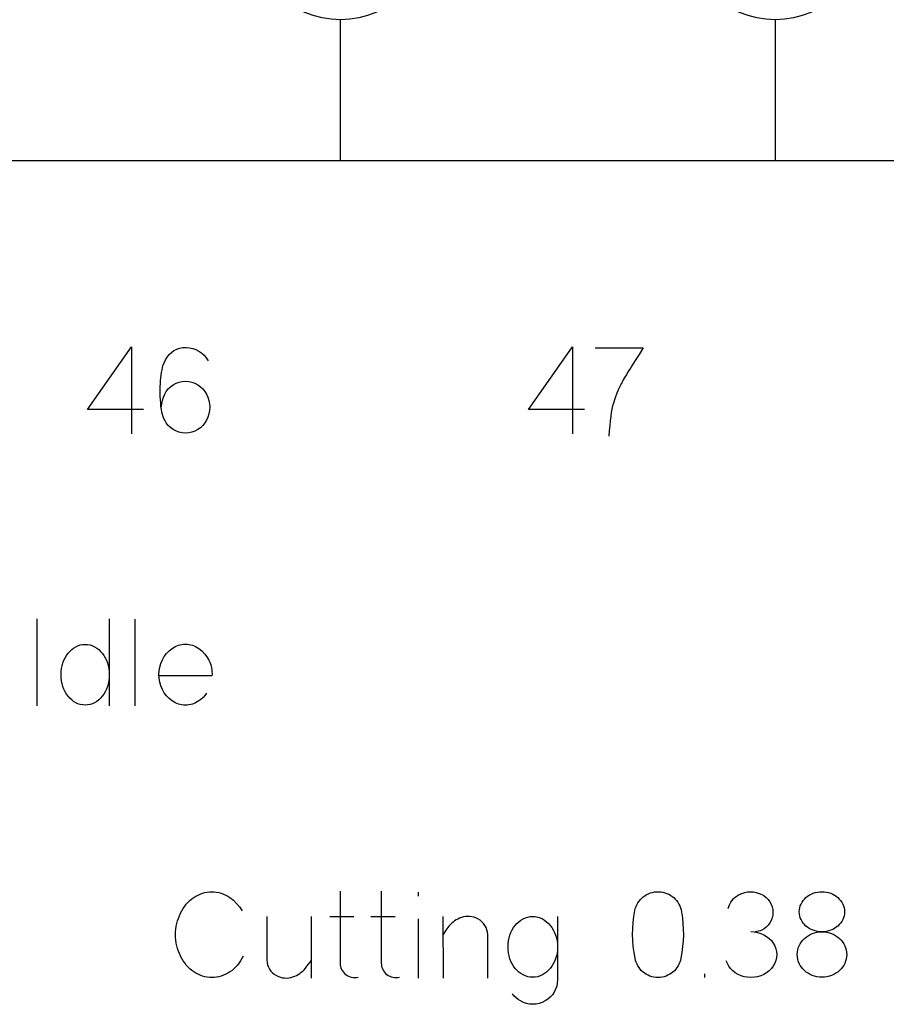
# Model space of a CAD drawing. Header units: inches. Extents: x 1880 to 2363, y -453 to -54.
# Tile 591 of 656: x 1910.343 to 1910.642, y -68.232 to -67.893. Entities that reach past the tile are written whole.
import ezdxf

# ---------------------------------------------------------------- set-up
doc = ezdxf.new("R2010")
doc.units = ezdxf.units.IN
doc.header["$LTSCALE"] = 0.5
doc.header["$MEASUREMENT"] = 0
doc.layers.add('APP-M-S', color=30, linetype='Continuous')

msp = doc.modelspace()

# ---------------------------------------------------------------- linework, layer by layer
at = {"color": 7, "linetype": 'Continuous'}
for p, q in [((1910.36602, -68.02701), (1910.38119, -68.00533)), ((1910.38119, -68.00533), (1910.38119, -68.03533)), ((1910.39409, -68.00805), (1910.39489, -68.00729)), ((1910.39489, -68.00729), (1910.3958, -68.00666)), ((1910.3958, -68.00666), (1910.39678, -68.00616)), ((1910.39678, -68.00616), (1910.39782, -68.00581)), ((1910.39782, -68.00581), (1910.39889, -68.00562)), ((1910.39889, -68.00562), (1910.4, -68.00558)), ((1910.4, -68.00558), (1910.40119, -68.00566)), ((1910.40119, -68.00566), (1910.40231, -68.00589)), ((1910.40231, -68.00589), (1910.4034, -68.00628)), ((1910.4034, -68.00628), (1910.40443, -68.00683)), ((1910.40443, -68.00683), (1910.40539, -68.0075)), ((1910.40539, -68.0075), (1910.40623, -68.00828)), ((1910.51813, -68.02701), (1910.5333, -68.00533)), ((1910.5333, -68.00533), (1910.5333, -68.03533)), ((1910.54109, -68.00575), (1910.55775, -68.00575)), ((1910.557, -68.00689), (1910.55629, -68.00799)), ((1910.55775, -68.00575), (1910.557, -68.00689)), ((1910.39201, -68.01196), (1910.39238, -68.01086)), ((1910.39238, -68.01086), (1910.39283, -68.00989)), ((1910.39283, -68.00989), (1910.39341, -68.00891)), ((1910.39341, -68.00891), (1910.39409, -68.00805)), ((1910.40623, -68.00828), (1910.40695, -68.00918)), ((1910.40695, -68.00918), (1910.40755, -68.01018)), ((1910.55437, -68.01098), (1910.55381, -68.01187)), ((1910.55497, -68.01003), (1910.55437, -68.01098)), ((1910.55562, -68.00903), (1910.55497, -68.01003)), ((1910.55629, -68.00799), (1910.55562, -68.00903)), ((1910.39138, -68.0152), (1910.39153, -68.01422)), ((1910.39153, -68.01422), (1910.39169, -68.01335)), ((1910.39169, -68.01335), (1910.39184, -68.0126)), ((1910.39184, -68.0126), (1910.39201, -68.01196)), ((1910.55232, -68.01427), (1910.5519, -68.01497)), ((1910.55278, -68.01352), (1910.55232, -68.01427)), ((1910.55328, -68.01272), (1910.55278, -68.01352)), ((1910.55381, -68.01187), (1910.55328, -68.01272)), ((1910.39111, -68.01801), (1910.39118, -68.01703)), ((1910.39118, -68.01703), (1910.39127, -68.01609)), ((1910.39127, -68.01609), (1910.39138, -68.0152)), ((1910.39654, -68.01794), (1910.39758, -68.01756)), ((1910.39758, -68.01756), (1910.39866, -68.01732)), ((1910.39866, -68.01732), (1910.3998, -68.01723)), ((1910.3998, -68.01723), (1910.40092, -68.01732)), ((1910.40092, -68.01732), (1910.40199, -68.01756)), ((1910.40199, -68.01756), (1910.40302, -68.01794)), ((1910.5503, -68.01776), (1910.55008, -68.01818)), ((1910.55055, -68.0173), (1910.5503, -68.01776)), ((1910.55083, -68.01678), (1910.55055, -68.0173)), ((1910.55116, -68.01623), (1910.55083, -68.01678)), ((1910.55151, -68.01562), (1910.55116, -68.01623)), ((1910.5519, -68.01497), (1910.55151, -68.01562)), ((1910.39105, -68.02013), (1910.39107, -68.01904)), ((1910.39106, -68.02126), (1910.39105, -68.02013)), ((1910.39107, -68.01904), (1910.39111, -68.01801)), ((1910.39259, -68.0217), (1910.39316, -68.02074)), ((1910.39316, -68.02074), (1910.39385, -68.01988)), ((1910.39385, -68.01988), (1910.39464, -68.01912)), ((1910.39464, -68.01912), (1910.39555, -68.01847)), ((1910.39555, -68.01847), (1910.39654, -68.01794)), ((1910.40302, -68.01794), (1910.404, -68.01847)), ((1910.404, -68.01847), (1910.40491, -68.01912)), ((1910.40491, -68.01912), (1910.40572, -68.01988)), ((1910.40572, -68.01988), (1910.40642, -68.02074)), ((1910.40642, -68.02074), (1910.40701, -68.0217)), ((1910.54933, -68.01969), (1910.54864, -68.0213)), ((1910.55008, -68.01818), (1910.54933, -68.01969)), ((1910.39108, -68.02243), (1910.39106, -68.02126)), ((1910.39114, -68.02365), (1910.39108, -68.02243)), ((1910.39122, -68.02483), (1910.39114, -68.02365)), ((1910.39159, -68.02492), (1910.3918, -68.02383)), ((1910.3918, -68.02383), (1910.39213, -68.02276)), ((1910.39213, -68.02276), (1910.39259, -68.0217)), ((1910.40701, -68.0217), (1910.4075, -68.02277)), ((1910.4075, -68.02277), (1910.40785, -68.02388)), ((1910.40785, -68.02388), (1910.40806, -68.02502)), ((1910.548, -68.02299), (1910.54743, -68.02477)), ((1910.54864, -68.0213), (1910.548, -68.02299)), ((1910.38533, -68.02701), (1910.36602, -68.02701)), ((1910.39132, -68.02592), (1910.39122, -68.02483)), ((1910.39146, -68.02693), (1910.39132, -68.02592)), ((1910.39162, -68.02786), (1910.39146, -68.02693)), ((1910.39151, -68.02601), (1910.39159, -68.02492)), ((1910.39182, -68.02869), (1910.39162, -68.02786)), ((1910.40806, -68.02734), (1910.40785, -68.02848)), ((1910.40806, -68.02502), (1910.40813, -68.02618)), ((1910.40813, -68.02618), (1910.40806, -68.02734)), ((1910.53744, -68.02701), (1910.51813, -68.02701)), ((1910.5469, -68.02681), (1910.54668, -68.02803)), ((1910.54716, -68.02572), (1910.5469, -68.02681)), ((1910.54743, -68.02477), (1910.54716, -68.02572)), ((1910.39205, -68.02945), (1910.39182, -68.02869)), ((1910.3923, -68.03011), (1910.39205, -68.02945)), ((1910.39259, -68.03069), (1910.3923, -68.03011)), ((1910.39316, -68.03163), (1910.39259, -68.03069)), ((1910.40701, -68.03065), (1910.40642, -68.03163)), ((1910.4075, -68.02958), (1910.40701, -68.03065)), ((1910.40785, -68.02848), (1910.4075, -68.02958)), ((1910.5463, -68.03085), (1910.54614, -68.03247)), ((1910.54648, -68.02937), (1910.5463, -68.03085)), ((1910.54668, -68.02803), (1910.54648, -68.02937)), ((1910.39384, -68.03247), (1910.39316, -68.03163)), ((1910.39462, -68.03321), (1910.39384, -68.03247)), ((1910.39551, -68.03385), (1910.39462, -68.03321)), ((1910.39649, -68.03436), (1910.39551, -68.03385)), ((1910.39753, -68.03475), (1910.39649, -68.03436)), ((1910.39863, -68.035), (1910.39753, -68.03475)), ((1910.40302, -68.03443), (1910.40199, -68.0348)), ((1910.404, -68.03391), (1910.40302, -68.03443)), ((1910.40491, -68.03326), (1910.404, -68.03391)), ((1910.40572, -68.0325), (1910.40491, -68.03326)), ((1910.40642, -68.03163), (1910.40572, -68.0325)), ((1910.54599, -68.03425), (1910.54586, -68.03616)), ((1910.54614, -68.03247), (1910.54599, -68.03425)), ((1910.3998, -68.03513), (1910.39863, -68.035)), ((1910.40092, -68.03504), (1910.3998, -68.03513)), ((1910.40199, -68.0348), (1910.40092, -68.03504)), ((1910.34845, -68.09919), (1910.34845, -68.12919)), ((1910.37349, -68.09919), (1910.37349, -68.12919)), ((1910.38226, -68.09923), (1910.38226, -68.12919)), ((1910.3605, -68.10978), (1910.36118, -68.10925)), ((1910.36118, -68.10925), (1910.36191, -68.1088)), ((1910.36191, -68.1088), (1910.36268, -68.10844)), ((1910.36268, -68.10844), (1910.36348, -68.10818)), ((1910.36348, -68.10818), (1910.3643, -68.10803)), ((1910.3643, -68.10803), (1910.36516, -68.10797)), ((1910.36516, -68.10797), (1910.36602, -68.10803)), ((1910.36602, -68.10803), (1910.36684, -68.10818)), ((1910.36684, -68.10818), (1910.36765, -68.10844)), ((1910.36765, -68.10844), (1910.36842, -68.1088)), ((1910.36842, -68.1088), (1910.36915, -68.10925)), ((1910.36915, -68.10925), (1910.36983, -68.10978)), ((1910.39416, -68.11018), (1910.3952, -68.10934)), ((1910.3952, -68.10934), (1910.39572, -68.10901)), ((1910.39572, -68.10901), (1910.39626, -68.10872)), ((1910.39626, -68.10872), (1910.39681, -68.10848)), ((1910.39681, -68.10848), (1910.39737, -68.10828)), ((1910.39737, -68.10828), (1910.39795, -68.10813)), ((1910.39795, -68.10813), (1910.39854, -68.10802)), ((1910.39854, -68.10802), (1910.39914, -68.10795)), ((1910.39914, -68.10795), (1910.39975, -68.10793)), ((1910.39975, -68.10793), (1910.40037, -68.10795)), ((1910.40037, -68.10795), (1910.40098, -68.10802)), ((1910.40098, -68.10802), (1910.40157, -68.10813)), ((1910.40157, -68.10813), (1910.40215, -68.10828)), ((1910.40215, -68.10828), (1910.40272, -68.10848)), ((1910.40272, -68.10848), (1910.40328, -68.10872)), ((1910.40328, -68.10872), (1910.40382, -68.10901)), ((1910.40382, -68.10901), (1910.40436, -68.10934)), ((1910.40436, -68.10934), (1910.40543, -68.1102)), ((1910.35785, -68.11343), (1910.35827, -68.11258)), ((1910.35827, -68.11258), (1910.35875, -68.11178)), ((1910.35875, -68.11178), (1910.35928, -68.11104)), ((1910.35928, -68.11104), (1910.35987, -68.11038)), ((1910.35987, -68.11038), (1910.3605, -68.10978)), ((1910.36983, -68.10978), (1910.37046, -68.11038)), ((1910.37046, -68.11038), (1910.37105, -68.11104)), ((1910.37105, -68.11104), (1910.37158, -68.11178)), ((1910.37158, -68.11178), (1910.37205, -68.11258)), ((1910.37205, -68.11258), (1910.37247, -68.11343)), ((1910.3918, -68.11332), (1910.39246, -68.11217)), ((1910.39246, -68.11217), (1910.39325, -68.11112)), ((1910.39325, -68.11112), (1910.39416, -68.11018)), ((1910.40543, -68.1102), (1910.40637, -68.11118)), ((1910.40637, -68.11118), (1910.40718, -68.11226)), ((1910.40718, -68.11226), (1910.40786, -68.11346)), ((1910.357, -68.11632), (1910.3572, -68.11533)), ((1910.3572, -68.11533), (1910.35749, -68.11436)), ((1910.35749, -68.11436), (1910.35785, -68.11343)), ((1910.37247, -68.11343), (1910.37283, -68.11436)), ((1910.37283, -68.11436), (1910.37312, -68.11533)), ((1910.37312, -68.11533), (1910.37333, -68.11632)), ((1910.39068, -68.11708), (1910.3909, -68.11579)), ((1910.3909, -68.11579), (1910.39128, -68.11454)), ((1910.39128, -68.11454), (1910.3918, -68.11332)), ((1910.40786, -68.11346), (1910.40814, -68.11409)), ((1910.40814, -68.11409), (1910.40839, -68.11473)), ((1910.40839, -68.11473), (1910.40858, -68.11539)), ((1910.40858, -68.11539), (1910.40873, -68.11605)), ((1910.40873, -68.11605), (1910.40884, -68.11672)), ((1910.35683, -68.11841), (1910.35687, -68.11735)), ((1910.35687, -68.11949), (1910.35683, -68.11841)), ((1910.35687, -68.11735), (1910.357, -68.11632)), ((1910.357, -68.12054), (1910.35687, -68.11949)), ((1910.37333, -68.11632), (1910.37345, -68.11735)), ((1910.37345, -68.11949), (1910.37333, -68.12054)), ((1910.37345, -68.11735), (1910.37349, -68.11841)), ((1910.37349, -68.11841), (1910.37345, -68.11949)), ((1910.3906, -68.11841), (1910.39068, -68.11708)), ((1910.39068, -68.11974), (1910.3906, -68.11841)), ((1910.40891, -68.11879), (1910.39068, -68.11879)), ((1910.40884, -68.11672), (1910.40891, -68.1174)), ((1910.40891, -68.1174), (1910.40893, -68.11809)), ((1910.40893, -68.11809), (1910.40891, -68.11879)), ((1910.3572, -68.12154), (1910.357, -68.12054)), ((1910.35749, -68.12252), (1910.3572, -68.12154)), ((1910.35785, -68.12344), (1910.35749, -68.12252)), ((1910.37283, -68.12252), (1910.37247, -68.12344)), ((1910.37312, -68.12154), (1910.37283, -68.12252)), ((1910.37333, -68.12054), (1910.37312, -68.12154)), ((1910.3909, -68.12103), (1910.39068, -68.11974)), ((1910.39128, -68.12229), (1910.3909, -68.12103)), ((1910.3918, -68.12351), (1910.39128, -68.12229)), ((1910.35827, -68.1243), (1910.35785, -68.12344)), ((1910.35875, -68.12509), (1910.35827, -68.1243)), ((1910.35928, -68.12583), (1910.35875, -68.12509)), ((1910.35987, -68.1265), (1910.35928, -68.12583)), ((1910.37105, -68.12583), (1910.37046, -68.1265)), ((1910.37158, -68.12509), (1910.37105, -68.12583)), ((1910.37205, -68.1243), (1910.37158, -68.12509)), ((1910.37247, -68.12344), (1910.37205, -68.1243)), ((1910.39246, -68.12466), (1910.3918, -68.12351)), ((1910.39325, -68.1257), (1910.39246, -68.12466)), ((1910.39416, -68.12665), (1910.39325, -68.1257)), ((1910.40583, -68.12629), (1910.40512, -68.12692)), ((1910.40646, -68.1256), (1910.40583, -68.12629)), ((1910.407, -68.12484), (1910.40646, -68.1256)), ((1910.3605, -68.1271), (1910.35987, -68.1265)), ((1910.36118, -68.12762), (1910.3605, -68.1271)), ((1910.36191, -68.12807), (1910.36118, -68.12762)), ((1910.36268, -68.12843), (1910.36191, -68.12807)), ((1910.36348, -68.12869), (1910.36268, -68.12843)), ((1910.3643, -68.12885), (1910.36348, -68.12869)), ((1910.36516, -68.1289), (1910.3643, -68.12885)), ((1910.36602, -68.12885), (1910.36516, -68.1289)), ((1910.36684, -68.12869), (1910.36602, -68.12885)), ((1910.36765, -68.12843), (1910.36684, -68.12869)), ((1910.36842, -68.12807), (1910.36765, -68.12843)), ((1910.36915, -68.12762), (1910.36842, -68.12807)), ((1910.36983, -68.1271), (1910.36915, -68.12762)), ((1910.37046, -68.1265), (1910.36983, -68.1271)), ((1910.3952, -68.12749), (1910.39416, -68.12665)), ((1910.39572, -68.12782), (1910.3952, -68.12749)), ((1910.39626, -68.12811), (1910.39572, -68.12782)), ((1910.39681, -68.12835), (1910.39626, -68.12811)), ((1910.39737, -68.12855), (1910.39681, -68.12835)), ((1910.39795, -68.1287), (1910.39737, -68.12855)), ((1910.39854, -68.12881), (1910.39795, -68.1287)), ((1910.39914, -68.12888), (1910.39854, -68.12881)), ((1910.39975, -68.1289), (1910.39914, -68.12888)), ((1910.40037, -68.12888), (1910.39975, -68.1289)), ((1910.40098, -68.12881), (1910.40037, -68.12888)), ((1910.40157, -68.1287), (1910.40098, -68.12881)), ((1910.40215, -68.12855), (1910.40157, -68.1287)), ((1910.40272, -68.12835), (1910.40215, -68.12855)), ((1910.40328, -68.12811), (1910.40272, -68.12835)), ((1910.40382, -68.12782), (1910.40328, -68.12811)), ((1910.40436, -68.12749), (1910.40382, -68.12782)), ((1910.40512, -68.12692), (1910.40436, -68.12749)), ((1910.40411, -68.19439), (1910.40488, -68.19405)), ((1910.40488, -68.19405), (1910.40566, -68.19377)), ((1910.40566, -68.19377), (1910.40644, -68.19356)), ((1910.40644, -68.19356), (1910.40724, -68.19341)), ((1910.40724, -68.19341), (1910.40806, -68.19332)), ((1910.40806, -68.19332), (1910.40888, -68.19329)), ((1910.40888, -68.19329), (1910.4097, -68.19332)), ((1910.4097, -68.19332), (1910.41051, -68.19341)), ((1910.41051, -68.19341), (1910.41131, -68.19356)), ((1910.41131, -68.19356), (1910.4121, -68.19377)), ((1910.4121, -68.19377), (1910.41288, -68.19405)), ((1910.41288, -68.19405), (1910.41364, -68.19439)), ((1910.45313, -68.19308), (1910.45313, -68.21786)), ((1910.46733, -68.19308), (1910.46733, -68.21786)), ((1910.48007, -68.19346), (1910.48008, -68.19474)), ((1910.5583, -68.19462), (1910.5589, -68.19426)), ((1910.5589, -68.19426), (1910.55954, -68.19395)), ((1910.55954, -68.19395), (1910.5602, -68.19368)), ((1910.5602, -68.19368), (1910.56089, -68.19347)), ((1910.56089, -68.19347), (1910.5616, -68.19334)), ((1910.5616, -68.19334), (1910.56232, -68.19326)), ((1910.56232, -68.19326), (1910.56306, -68.19325)), ((1910.56306, -68.19325), (1910.5638, -68.1933)), ((1910.5638, -68.1933), (1910.56451, -68.19341)), ((1910.56451, -68.19341), (1910.56521, -68.19359)), ((1910.56521, -68.19359), (1910.56588, -68.19383)), ((1910.56588, -68.19383), (1910.56653, -68.19412)), ((1910.56653, -68.19412), (1910.56713, -68.19446)), ((1910.59013, -68.19463), (1910.59083, -68.19424)), ((1910.59083, -68.19424), (1910.59177, -68.19382)), ((1910.59177, -68.19382), (1910.59273, -68.19353)), ((1910.59273, -68.19353), (1910.59372, -68.19335)), ((1910.59372, -68.19335), (1910.59472, -68.19329)), ((1910.59472, -68.19329), (1910.59573, -68.19335)), ((1910.59573, -68.19335), (1910.59671, -68.19353)), ((1910.59671, -68.19353), (1910.59768, -68.19382)), ((1910.59768, -68.19382), (1910.59862, -68.19424)), ((1910.59862, -68.19424), (1910.59945, -68.19472)), ((1910.61501, -68.19443), (1910.61565, -68.19408)), ((1910.61565, -68.19408), (1910.61634, -68.19379)), ((1910.61634, -68.19379), (1910.61707, -68.19355)), ((1910.61707, -68.19355), (1910.61782, -68.19338)), ((1910.61782, -68.19338), (1910.6186, -68.19328)), ((1910.6186, -68.19328), (1910.61939, -68.19325)), ((1910.61939, -68.19325), (1910.62018, -68.19328)), ((1910.62018, -68.19328), (1910.62096, -68.19338)), ((1910.62096, -68.19338), (1910.62169, -68.19355)), ((1910.62169, -68.19355), (1910.62241, -68.19379)), ((1910.62241, -68.19379), (1910.6231, -68.19408)), ((1910.6231, -68.19408), (1910.62373, -68.19443)), ((1910.3995, -68.19829), (1910.40005, -68.19759)), ((1910.40005, -68.19759), (1910.40064, -68.19693)), ((1910.40064, -68.19693), (1910.40126, -68.19632)), ((1910.40126, -68.19632), (1910.40192, -68.19576)), ((1910.40192, -68.19576), (1910.40262, -68.19524)), ((1910.40262, -68.19524), (1910.40336, -68.19478)), ((1910.40336, -68.19478), (1910.40411, -68.19439)), ((1910.41364, -68.19439), (1910.41439, -68.19478)), ((1910.41439, -68.19478), (1910.41513, -68.19524)), ((1910.41513, -68.19524), (1910.41634, -68.1962)), ((1910.41634, -68.1962), (1910.41743, -68.19729)), ((1910.41743, -68.19729), (1910.41842, -68.19852)), ((1910.55523, -68.19837), (1910.55552, -68.19772)), ((1910.55552, -68.19772), (1910.55587, -68.19711)), ((1910.55587, -68.19711), (1910.55628, -68.19653)), ((1910.55628, -68.19653), (1910.55672, -68.19599)), ((1910.55672, -68.19599), (1910.55721, -68.19549)), ((1910.55721, -68.19549), (1910.55774, -68.19503)), ((1910.55774, -68.19503), (1910.5583, -68.19462)), ((1910.56713, -68.19446), (1910.56771, -68.19486)), ((1910.56771, -68.19486), (1910.56824, -68.1953)), ((1910.56824, -68.1953), (1910.56874, -68.19579)), ((1910.56874, -68.19579), (1910.56919, -68.19632)), ((1910.56919, -68.19632), (1910.56961, -68.19689)), ((1910.56961, -68.19689), (1910.56998, -68.1975)), ((1910.56998, -68.1975), (1910.5703, -68.19814)), ((1910.58726, -68.19832), (1910.58755, -68.19759)), ((1910.58755, -68.19759), (1910.58792, -68.19689)), ((1910.58792, -68.19689), (1910.58838, -68.19623)), ((1910.58838, -68.19623), (1910.58891, -68.19563)), ((1910.58891, -68.19563), (1910.58949, -68.19509)), ((1910.58949, -68.19509), (1910.59013, -68.19463)), ((1910.59945, -68.19472), (1910.60018, -68.1953)), ((1910.60018, -68.1953), (1910.60083, -68.19597)), ((1910.60083, -68.19597), (1910.6014, -68.19675)), ((1910.6014, -68.19675), (1910.60185, -68.19759)), ((1910.60185, -68.19759), (1910.60218, -68.19847)), ((1910.61191, -68.19814), (1910.61218, -68.1975)), ((1910.61218, -68.1975), (1910.61252, -68.19689)), ((1910.61252, -68.19689), (1910.61291, -68.19631)), ((1910.61291, -68.19631), (1910.61336, -68.19578)), ((1910.61336, -68.19578), (1910.61386, -68.19528)), ((1910.61386, -68.19528), (1910.61441, -68.19483)), ((1910.61441, -68.19483), (1910.61501, -68.19443)), ((1910.62373, -68.19443), (1910.62433, -68.19483)), ((1910.62433, -68.19483), (1910.62488, -68.19528)), ((1910.62488, -68.19528), (1910.62538, -68.19578)), ((1910.62538, -68.19578), (1910.62583, -68.19631)), ((1910.62583, -68.19631), (1910.62622, -68.19689)), ((1910.62622, -68.19689), (1910.62656, -68.1975)), ((1910.62656, -68.1975), (1910.62683, -68.19814)), ((1910.39766, -68.20154), (1910.39806, -68.20067)), ((1910.39806, -68.20067), (1910.39851, -68.19983)), ((1910.39851, -68.19983), (1910.39899, -68.19904)), ((1910.39899, -68.19904), (1910.3995, -68.19829)), ((1910.41842, -68.19852), (1910.41928, -68.19988)), ((1910.55447, -68.20182), (1910.55481, -68.19976)), ((1910.55481, -68.19976), (1910.55499, -68.19905)), ((1910.55499, -68.19905), (1910.55523, -68.19837)), ((1910.5703, -68.19814), (1910.57057, -68.19881)), ((1910.57057, -68.19881), (1910.57078, -68.1995)), ((1910.57078, -68.1995), (1910.57093, -68.20021)), ((1910.57093, -68.20021), (1910.57123, -68.20221)), ((1910.58705, -68.19909), (1910.58726, -68.19832)), ((1910.60218, -68.19847), (1910.60239, -68.1994)), ((1910.60239, -68.1994), (1910.60247, -68.20037)), ((1910.60247, -68.20037), (1910.60239, -68.20135)), ((1910.61156, -68.20017), (1910.6116, -68.19948)), ((1910.6116, -68.20088), (1910.61156, -68.20017)), ((1910.6116, -68.19948), (1910.61171, -68.1988)), ((1910.61171, -68.20157), (1910.6116, -68.20088)), ((1910.61171, -68.1988), (1910.61191, -68.19814)), ((1910.62683, -68.19814), (1910.62702, -68.1988)), ((1910.62702, -68.1988), (1910.62714, -68.19948)), ((1910.62714, -68.20088), (1910.62702, -68.20157)), ((1910.62714, -68.19948), (1910.62718, -68.20017)), ((1910.62718, -68.20017), (1910.62714, -68.20088)), ((1910.3966, -68.20519), (1910.39678, -68.20426)), ((1910.39678, -68.20426), (1910.39702, -68.20334)), ((1910.39702, -68.20334), (1910.39732, -68.20244)), ((1910.39732, -68.20244), (1910.39766, -68.20154)), ((1910.42783, -68.20178), (1910.42783, -68.21678)), ((1910.44325, -68.22304), (1910.44325, -68.20178)), ((1910.44957, -68.20183), (1910.4579, -68.20183)), ((1910.46377, -68.20183), (1910.4721, -68.20183)), ((1910.48007, -68.20262), (1910.48008, -68.22304)), ((1910.48862, -68.20178), (1910.48863, -68.22304)), ((1910.4916, -68.20416), (1910.49113, -68.20463)), ((1910.4921, -68.20373), (1910.4916, -68.20416)), ((1910.49262, -68.20334), (1910.4921, -68.20373)), ((1910.49318, -68.20298), (1910.49262, -68.20334)), ((1910.49376, -68.20267), (1910.49318, -68.20298)), ((1910.49437, -68.2024), (1910.49376, -68.20267)), ((1910.495, -68.20216), (1910.49437, -68.2024)), ((1910.49571, -68.20196), (1910.495, -68.20216)), ((1910.49643, -68.20184), (1910.49571, -68.20196)), ((1910.49715, -68.20179), (1910.49643, -68.20184)), ((1910.49788, -68.20181), (1910.49715, -68.20179)), ((1910.49861, -68.2019), (1910.49788, -68.20181)), ((1910.49932, -68.20206), (1910.49861, -68.2019)), ((1910.50001, -68.2023), (1910.49932, -68.20206)), ((1910.50068, -68.20262), (1910.50001, -68.2023)), ((1910.50141, -68.20307), (1910.50068, -68.20262)), ((1910.50205, -68.20359), (1910.50141, -68.20307)), ((1910.50262, -68.2042), (1910.50205, -68.20359)), ((1910.5031, -68.20488), (1910.50262, -68.2042)), ((1910.51355, -68.20488), (1910.51415, -68.2042)), ((1910.51415, -68.2042), (1910.51481, -68.20359)), ((1910.51481, -68.20359), (1910.51551, -68.20307)), ((1910.51551, -68.20307), (1910.51626, -68.20262)), ((1910.51626, -68.20262), (1910.51705, -68.20225)), ((1910.51705, -68.20225), (1910.51788, -68.20199)), ((1910.51788, -68.20199), (1910.51873, -68.20184)), ((1910.51873, -68.20184), (1910.5196, -68.20178)), ((1910.5196, -68.20178), (1910.52048, -68.20184)), ((1910.52048, -68.20184), (1910.52133, -68.20199)), ((1910.52133, -68.20199), (1910.52214, -68.20225)), ((1910.52214, -68.20225), (1910.52294, -68.20262)), ((1910.52294, -68.20262), (1910.52369, -68.20307)), ((1910.52369, -68.20307), (1910.52439, -68.20359)), ((1910.52439, -68.20359), (1910.52504, -68.2042)), ((1910.52504, -68.2042), (1910.52565, -68.20488)), ((1910.52814, -68.20178), (1910.52814, -68.22367)), ((1910.55409, -68.20593), (1910.55423, -68.20388)), ((1910.55423, -68.20388), (1910.55447, -68.20182)), ((1910.57123, -68.20221), (1910.57143, -68.20421)), ((1910.57143, -68.20421), (1910.57154, -68.20621)), ((1910.6014, -68.204), (1910.60083, -68.20477)), ((1910.60185, -68.20316), (1910.6014, -68.204)), ((1910.60218, -68.20228), (1910.60185, -68.20316)), ((1910.60239, -68.20135), (1910.60218, -68.20228)), ((1910.61191, -68.20225), (1910.61171, -68.20157)), ((1910.61218, -68.20289), (1910.61191, -68.20225)), ((1910.61252, -68.2035), (1910.61218, -68.20289)), ((1910.61291, -68.20406), (1910.61252, -68.2035)), ((1910.61336, -68.2046), (1910.61291, -68.20406)), ((1910.62583, -68.20406), (1910.62538, -68.2046)), ((1910.62622, -68.2035), (1910.62583, -68.20406)), ((1910.62656, -68.20289), (1910.62622, -68.2035)), ((1910.62683, -68.20225), (1910.62656, -68.20289)), ((1910.62702, -68.20157), (1910.62683, -68.20225)), ((1910.39636, -68.20808), (1910.39638, -68.20711)), ((1910.39638, -68.20711), (1910.39647, -68.20614)), ((1910.39647, -68.20614), (1910.3966, -68.20519)), ((1910.48964, -68.20653), (1910.48863, -68.20804)), ((1910.49069, -68.20514), (1910.48964, -68.20653)), ((1910.49113, -68.20463), (1910.49069, -68.20514)), ((1910.5035, -68.20561), (1910.5031, -68.20488)), ((1910.50379, -68.20638), (1910.5035, -68.20561)), ((1910.50397, -68.20719), (1910.50379, -68.20638)), ((1910.50404, -68.20804), (1910.50397, -68.20719)), ((1910.51172, -68.20821), (1910.51209, -68.20729)), ((1910.51209, -68.20729), (1910.51252, -68.20642)), ((1910.51252, -68.20642), (1910.513, -68.20562)), ((1910.513, -68.20562), (1910.51355, -68.20488)), ((1910.52565, -68.20488), (1910.5262, -68.20562)), ((1910.5262, -68.20562), (1910.52668, -68.20642)), ((1910.52668, -68.20642), (1910.52711, -68.20729)), ((1910.52711, -68.20729), (1910.52747, -68.20821)), ((1910.55406, -68.20799), (1910.55409, -68.20593)), ((1910.57154, -68.20621), (1910.57156, -68.2082)), ((1910.59489, -68.20701), (1910.59605, -68.20707)), ((1910.59605, -68.20707), (1910.59718, -68.20728)), ((1910.5969, -68.20699), (1910.5963, -68.20709)), ((1910.59747, -68.20689), (1910.5969, -68.20699)), ((1910.59718, -68.20728), (1910.59827, -68.20761)), ((1910.59804, -68.20673), (1910.59747, -68.20689)), ((1910.59862, -68.20651), (1910.59804, -68.20673)), ((1910.59827, -68.20761), (1910.59932, -68.20808)), ((1910.59945, -68.20602), (1910.59862, -68.20651)), ((1910.60018, -68.20545), (1910.59945, -68.20602)), ((1910.60083, -68.20477), (1910.60018, -68.20545)), ((1910.61386, -68.20508), (1910.61336, -68.2046)), ((1910.61441, -68.20552), (1910.61386, -68.20508)), ((1910.61501, -68.20591), (1910.61441, -68.20552)), ((1910.61565, -68.20626), (1910.61501, -68.20591)), ((1910.6153, -68.20805), (1910.61605, -68.20771)), ((1910.61634, -68.20655), (1910.61565, -68.20626)), ((1910.61605, -68.20771), (1910.61684, -68.20744)), ((1910.61707, -68.20678), (1910.61634, -68.20655)), ((1910.61684, -68.20744), (1910.61767, -68.20725)), ((1910.61782, -68.20695), (1910.61707, -68.20678)), ((1910.61767, -68.20725), (1910.61852, -68.20713)), ((1910.6186, -68.20705), (1910.61782, -68.20695)), ((1910.61852, -68.20713), (1910.61939, -68.20709)), ((1910.61939, -68.20709), (1910.6186, -68.20705)), ((1910.62018, -68.20705), (1910.61939, -68.20709)), ((1910.61939, -68.20709), (1910.62027, -68.20713)), ((1910.62096, -68.20695), (1910.62018, -68.20705)), ((1910.62027, -68.20713), (1910.62112, -68.20725)), ((1910.62169, -68.20678), (1910.62096, -68.20695)), ((1910.62112, -68.20725), (1910.62193, -68.20744)), ((1910.62241, -68.20655), (1910.62169, -68.20678)), ((1910.62193, -68.20744), (1910.62273, -68.20771)), ((1910.6231, -68.20626), (1910.62241, -68.20655)), ((1910.62273, -68.20771), (1910.62348, -68.20805)), ((1910.62373, -68.20591), (1910.6231, -68.20626)), ((1910.62433, -68.20552), (1910.62373, -68.20591)), ((1910.62488, -68.20508), (1910.62433, -68.20552)), ((1910.62538, -68.2046), (1910.62488, -68.20508)), ((1910.39638, -68.20905), (1910.39636, -68.20808)), ((1910.39647, -68.21001), (1910.39638, -68.20905)), ((1910.3966, -68.21095), (1910.39647, -68.21001)), ((1910.39678, -68.21187), (1910.3966, -68.21095)), ((1910.50404, -68.22304), (1910.50404, -68.20804)), ((1910.51107, -68.21227), (1910.51111, -68.21121)), ((1910.51111, -68.21121), (1910.51123, -68.21018)), ((1910.51123, -68.21018), (1910.51144, -68.20918)), ((1910.51144, -68.20918), (1910.51172, -68.20821)), ((1910.52747, -68.20821), (1910.52777, -68.20918)), ((1910.52777, -68.20918), (1910.52797, -68.21018)), ((1910.52797, -68.21018), (1910.5281, -68.21121)), ((1910.5281, -68.21121), (1910.52814, -68.21227)), ((1910.55412, -68.21005), (1910.55406, -68.20799)), ((1910.5543, -68.2121), (1910.55412, -68.21005)), ((1910.57148, -68.21019), (1910.57131, -68.21219)), ((1910.57156, -68.2082), (1910.57148, -68.21019)), ((1910.59932, -68.20808), (1910.6003, -68.20867)), ((1910.6003, -68.20867), (1910.60117, -68.20935)), ((1910.60117, -68.20935), (1910.60192, -68.21012)), ((1910.60192, -68.21012), (1910.60255, -68.21099)), ((1910.60255, -68.21099), (1910.60308, -68.21195)), ((1910.61152, -68.21188), (1910.61188, -68.21118)), ((1910.61188, -68.21118), (1910.61231, -68.21054)), ((1910.61231, -68.21054), (1910.61279, -68.20994)), ((1910.61279, -68.20994), (1910.61334, -68.20939)), ((1910.61334, -68.20939), (1910.61394, -68.20889)), ((1910.61394, -68.20889), (1910.6146, -68.20844)), ((1910.6146, -68.20844), (1910.6153, -68.20805)), ((1910.62348, -68.20805), (1910.62418, -68.20844)), ((1910.62418, -68.20844), (1910.62484, -68.20889)), ((1910.62484, -68.20889), (1910.62544, -68.20939)), ((1910.62544, -68.20939), (1910.62599, -68.20994)), ((1910.62599, -68.20994), (1910.62648, -68.21054)), ((1910.62648, -68.21054), (1910.6269, -68.21118)), ((1910.6269, -68.21118), (1910.62726, -68.21188)), ((1910.39702, -68.21279), (1910.39678, -68.21187)), ((1910.39732, -68.2137), (1910.39702, -68.21279)), ((1910.39766, -68.21458), (1910.39732, -68.2137)), ((1910.39806, -68.21546), (1910.39766, -68.21458)), ((1910.51111, -68.21335), (1910.51107, -68.21227)), ((1910.51123, -68.21439), (1910.51111, -68.21335)), ((1910.51144, -68.2154), (1910.51123, -68.21439)), ((1910.52797, -68.21439), (1910.52777, -68.2154)), ((1910.5281, -68.21335), (1910.52797, -68.21439)), ((1910.52814, -68.21227), (1910.5281, -68.21335)), ((1910.55457, -68.21416), (1910.5543, -68.2121)), ((1910.55494, -68.21621), (1910.55457, -68.21416)), ((1910.57104, -68.21418), (1910.57069, -68.21617)), ((1910.57131, -68.21219), (1910.57104, -68.21418)), ((1910.60308, -68.21195), (1910.60346, -68.21292)), ((1910.60346, -68.21292), (1910.60368, -68.21391)), ((1910.60368, -68.21391), (1910.60376, -68.21492)), ((1910.61086, -68.21492), (1910.6109, -68.21412)), ((1910.6109, -68.21412), (1910.61102, -68.21335)), ((1910.61102, -68.21335), (1910.61123, -68.21261)), ((1910.61123, -68.21261), (1910.61152, -68.21188)), ((1910.62726, -68.21188), (1910.62756, -68.21261)), ((1910.62756, -68.21261), (1910.62776, -68.21335)), ((1910.62776, -68.21335), (1910.62789, -68.21412)), ((1910.62789, -68.21412), (1910.62793, -68.21492)), ((1910.39851, -68.2163), (1910.39806, -68.21546)), ((1910.39899, -68.21709), (1910.39851, -68.2163)), ((1910.3995, -68.21783), (1910.39899, -68.21709)), ((1910.40005, -68.21853), (1910.3995, -68.21783)), ((1910.41825, -68.21782), (1910.4177, -68.21853)), ((1910.41876, -68.21708), (1910.41825, -68.21782)), ((1910.41924, -68.21629), (1910.41876, -68.21708)), ((1910.41969, -68.21546), (1910.41924, -68.21629)), ((1910.42783, -68.21678), (1910.42791, -68.21763)), ((1910.42791, -68.21763), (1910.42809, -68.21845)), ((1910.44223, -68.21824), (1910.44274, -68.21752)), ((1910.44274, -68.21752), (1910.44325, -68.21678)), ((1910.45313, -68.21786), (1910.45316, -68.21844)), ((1910.46733, -68.21786), (1910.46736, -68.21844)), ((1910.51172, -68.21637), (1910.51144, -68.2154)), ((1910.51209, -68.21729), (1910.51172, -68.21637)), ((1910.51252, -68.21815), (1910.51209, -68.21729)), ((1910.52711, -68.21729), (1910.52668, -68.21815)), ((1910.52747, -68.21637), (1910.52711, -68.21729)), ((1910.52777, -68.2154), (1910.52747, -68.21637)), ((1910.55509, -68.21692), (1910.55494, -68.21621)), ((1910.5553, -68.21759), (1910.55509, -68.21692)), ((1910.55557, -68.21824), (1910.5553, -68.21759)), ((1910.57032, -68.21759), (1910.57005, -68.21824)), ((1910.57053, -68.21692), (1910.57032, -68.21759)), ((1910.57069, -68.21621), (1910.57053, -68.21692)), ((1910.58674, -68.21803), (1910.58635, -68.21708)), ((1910.58722, -68.2189), (1910.58674, -68.21803)), ((1910.60308, -68.21793), (1910.60255, -68.2189)), ((1910.60346, -68.21695), (1910.60308, -68.21793)), ((1910.60368, -68.21594), (1910.60346, -68.21695)), ((1910.60376, -68.21492), (1910.60368, -68.21594)), ((1910.6109, -68.21572), (1910.61086, -68.21492)), ((1910.61102, -68.21649), (1910.6109, -68.21572)), ((1910.61123, -68.21725), (1910.61102, -68.21649)), ((1910.61152, -68.21797), (1910.61123, -68.21725)), ((1910.61188, -68.21866), (1910.61152, -68.21797)), ((1910.62726, -68.21797), (1910.6269, -68.21866)), ((1910.62756, -68.21725), (1910.62726, -68.21797)), ((1910.62776, -68.21649), (1910.62756, -68.21725)), ((1910.62789, -68.21572), (1910.62776, -68.21649)), ((1910.62793, -68.21492), (1910.62789, -68.21572)), ((1910.40064, -68.21919), (1910.40005, -68.21853)), ((1910.40126, -68.21981), (1910.40064, -68.21919)), ((1910.40192, -68.22037), (1910.40126, -68.21981)), ((1910.40262, -68.22089), (1910.40192, -68.22037)), ((1910.40336, -68.22135), (1910.40262, -68.22089)), ((1910.40411, -68.22174), (1910.40336, -68.22135)), ((1910.41439, -68.22135), (1910.41364, -68.22174)), ((1910.41513, -68.22089), (1910.41439, -68.22135)), ((1910.41584, -68.22037), (1910.41513, -68.22089)), ((1910.4165, -68.2198), (1910.41584, -68.22037)), ((1910.41712, -68.21919), (1910.4165, -68.2198)), ((1910.4177, -68.21853), (1910.41712, -68.21919)), ((1910.42809, -68.21845), (1910.42836, -68.21922)), ((1910.42836, -68.21922), (1910.42875, -68.21996)), ((1910.42875, -68.21996), (1910.42922, -68.22063)), ((1910.42922, -68.22063), (1910.42978, -68.22123)), ((1910.42978, -68.22123), (1910.43042, -68.22174)), ((1910.43866, -68.2218), (1910.43921, -68.22145)), ((1910.43921, -68.22145), (1910.43973, -68.22105)), ((1910.43973, -68.22105), (1910.44023, -68.22062)), ((1910.44023, -68.22062), (1910.4407, -68.22015)), ((1910.4407, -68.22015), (1910.44114, -68.21964)), ((1910.44114, -68.21964), (1910.4417, -68.21894)), ((1910.4417, -68.21894), (1910.44223, -68.21824)), ((1910.45316, -68.21844), (1910.45326, -68.219)), ((1910.45326, -68.219), (1910.45342, -68.21954)), ((1910.45342, -68.21954), (1910.45363, -68.22006)), ((1910.45363, -68.22006), (1910.45391, -68.22056)), ((1910.45391, -68.22056), (1910.45424, -68.22101)), ((1910.45424, -68.22101), (1910.45463, -68.22143)), ((1910.45463, -68.22143), (1910.45508, -68.2218)), ((1910.46736, -68.21844), (1910.46746, -68.219)), ((1910.46746, -68.219), (1910.46761, -68.21954)), ((1910.46761, -68.21954), (1910.46783, -68.22006)), ((1910.46783, -68.22006), (1910.4681, -68.22056)), ((1910.4681, -68.22056), (1910.46844, -68.22101)), ((1910.46844, -68.22101), (1910.46883, -68.22143)), ((1910.46883, -68.22143), (1910.46928, -68.2218)), ((1910.513, -68.21895), (1910.51252, -68.21815)), ((1910.51355, -68.21969), (1910.513, -68.21895)), ((1910.51415, -68.22035), (1910.51355, -68.21969)), ((1910.51481, -68.22095), (1910.51415, -68.22035)), ((1910.51551, -68.22147), (1910.51481, -68.22095)), ((1910.51626, -68.22193), (1910.51551, -68.22147)), ((1910.52369, -68.22147), (1910.52294, -68.22193)), ((1910.52439, -68.22095), (1910.52369, -68.22147)), ((1910.52504, -68.22035), (1910.52439, -68.22095)), ((1910.52565, -68.21969), (1910.52504, -68.22035)), ((1910.5262, -68.21895), (1910.52565, -68.21969)), ((1910.52668, -68.21815), (1910.5262, -68.21895)), ((1910.55589, -68.21886), (1910.55557, -68.21824)), ((1910.55627, -68.21944), (1910.55589, -68.21886)), ((1910.55669, -68.21998), (1910.55627, -68.21944)), ((1910.55715, -68.22048), (1910.55669, -68.21998)), ((1910.55765, -68.22095), (1910.55715, -68.22048)), ((1910.5582, -68.22137), (1910.55765, -68.22095)), ((1910.55878, -68.22174), (1910.5582, -68.22137)), ((1910.56743, -68.22137), (1910.56685, -68.22174)), ((1910.56797, -68.22095), (1910.56743, -68.22137)), ((1910.56848, -68.22048), (1910.56797, -68.22095)), ((1910.56894, -68.21998), (1910.56848, -68.22048)), ((1910.56936, -68.21944), (1910.56894, -68.21998)), ((1910.56973, -68.21886), (1910.56936, -68.21944)), ((1910.57005, -68.21824), (1910.56973, -68.21886)), ((1910.58786, -68.21976), (1910.58722, -68.2189)), ((1910.58861, -68.22054), (1910.58786, -68.21976)), ((1910.58948, -68.22121), (1910.58861, -68.22054)), ((1910.59045, -68.2218), (1910.58948, -68.22121)), ((1910.6003, -68.22121), (1910.59932, -68.2218)), ((1910.60117, -68.22054), (1910.6003, -68.22121)), ((1910.60192, -68.21976), (1910.60117, -68.22054)), ((1910.60255, -68.2189), (1910.60192, -68.21976)), ((1910.61231, -68.2193), (1910.61188, -68.21866)), ((1910.61279, -68.2199), (1910.61231, -68.2193)), ((1910.61334, -68.22045), (1910.61279, -68.2199)), ((1910.61394, -68.22095), (1910.61334, -68.22045)), ((1910.6146, -68.22139), (1910.61394, -68.22095)), ((1910.6153, -68.22178), (1910.6146, -68.22139)), ((1910.62418, -68.22139), (1910.62348, -68.22178)), ((1910.62484, -68.22095), (1910.62418, -68.22139)), ((1910.62544, -68.22045), (1910.62484, -68.22095)), ((1910.62599, -68.2199), (1910.62544, -68.22045)), ((1910.62648, -68.2193), (1910.62599, -68.2199)), ((1910.6269, -68.21866), (1910.62648, -68.2193)), ((1910.40488, -68.22208), (1910.40411, -68.22174)), ((1910.40566, -68.22235), (1910.40488, -68.22208)), ((1910.40644, -68.22256), (1910.40566, -68.22235)), ((1910.40724, -68.22272), (1910.40644, -68.22256)), ((1910.40806, -68.22281), (1910.40724, -68.22272)), ((1910.40888, -68.22284), (1910.40806, -68.22281)), ((1910.4097, -68.22281), (1910.40888, -68.22284)), ((1910.41051, -68.22272), (1910.4097, -68.22281)), ((1910.41131, -68.22256), (1910.41051, -68.22272)), ((1910.4121, -68.22235), (1910.41131, -68.22256)), ((1910.41288, -68.22208), (1910.4121, -68.22235)), ((1910.41364, -68.22174), (1910.41288, -68.22208)), ((1910.43042, -68.22174), (1910.43115, -68.22217)), ((1910.43115, -68.22217), (1910.43182, -68.22249)), ((1910.43182, -68.22249), (1910.43251, -68.22273)), ((1910.43251, -68.22273), (1910.43322, -68.2229)), ((1910.43322, -68.2229), (1910.43394, -68.223)), ((1910.43394, -68.223), (1910.43467, -68.22302)), ((1910.43467, -68.22302), (1910.4354, -68.22297)), ((1910.4354, -68.22297), (1910.43612, -68.22284)), ((1910.43612, -68.22284), (1910.43683, -68.22263)), ((1910.43683, -68.22263), (1910.43746, -68.22239)), ((1910.43746, -68.22239), (1910.43807, -68.22211)), ((1910.43807, -68.22211), (1910.43866, -68.2218)), ((1910.45508, -68.2218), (1910.45555, -68.22213)), ((1910.45555, -68.22213), (1910.45605, -68.22239)), ((1910.45605, -68.22239), (1910.45656, -68.2226)), ((1910.45656, -68.2226), (1910.45711, -68.22275)), ((1910.45711, -68.22275), (1910.45767, -68.22284)), ((1910.45767, -68.22284), (1910.45824, -68.22287)), ((1910.45824, -68.22287), (1910.45881, -68.22282)), ((1910.45881, -68.22282), (1910.45939, -68.22271)), ((1910.46928, -68.2218), (1910.46975, -68.22213)), ((1910.46975, -68.22213), (1910.47024, -68.22239)), ((1910.47024, -68.22239), (1910.47076, -68.2226)), ((1910.47076, -68.2226), (1910.47131, -68.22275)), ((1910.47131, -68.22275), (1910.47187, -68.22284)), ((1910.47187, -68.22284), (1910.47244, -68.22287)), ((1910.47244, -68.22287), (1910.47301, -68.22282)), ((1910.47301, -68.22282), (1910.47359, -68.22271)), ((1910.51705, -68.22229), (1910.51626, -68.22193)), ((1910.51788, -68.22255), (1910.51705, -68.22229)), ((1910.51873, -68.2227), (1910.51788, -68.22255)), ((1910.5196, -68.22275), (1910.51873, -68.2227)), ((1910.52048, -68.2227), (1910.5196, -68.22275)), ((1910.52133, -68.22255), (1910.52048, -68.2227)), ((1910.52214, -68.22229), (1910.52133, -68.22255)), ((1910.52294, -68.22193), (1910.52214, -68.22229)), ((1910.52807, -68.22479), (1910.52785, -68.22586)), ((1910.52814, -68.22367), (1910.52807, -68.22479)), ((1910.55939, -68.22207), (1910.55878, -68.22174)), ((1910.56003, -68.22234), (1910.55939, -68.22207)), ((1910.56071, -68.22256), (1910.56003, -68.22234)), ((1910.5614, -68.22271), (1910.56071, -68.22256)), ((1910.5621, -68.22281), (1910.5614, -68.22271)), ((1910.56281, -68.22284), (1910.5621, -68.22281)), ((1910.56353, -68.22281), (1910.56281, -68.22284)), ((1910.56423, -68.22271), (1910.56353, -68.22281)), ((1910.56491, -68.22256), (1910.56423, -68.22271)), ((1910.56559, -68.22234), (1910.56491, -68.22256)), ((1910.56623, -68.22207), (1910.56559, -68.22234)), ((1910.56685, -68.22174), (1910.56623, -68.22207)), ((1910.57897, -68.22284), (1910.57897, -68.22155)), ((1910.59149, -68.22226), (1910.59045, -68.2218)), ((1910.59258, -68.22258), (1910.59149, -68.22226)), ((1910.59371, -68.22277), (1910.59258, -68.22258)), ((1910.59489, -68.22284), (1910.59371, -68.22277)), ((1910.59607, -68.22277), (1910.59489, -68.22284)), ((1910.5972, -68.22258), (1910.59607, -68.22277)), ((1910.59828, -68.22226), (1910.5972, -68.22258)), ((1910.59932, -68.2218), (1910.59828, -68.22226)), ((1910.61605, -68.22211), (1910.6153, -68.22178)), ((1910.61684, -68.22238), (1910.61605, -68.22211)), ((1910.61767, -68.22256), (1910.61684, -68.22238)), ((1910.61852, -68.22268), (1910.61767, -68.22256)), ((1910.61939, -68.22271), (1910.61852, -68.22268)), ((1910.62027, -68.22268), (1910.61939, -68.22271)), ((1910.62112, -68.22256), (1910.62027, -68.22268)), ((1910.62193, -68.22238), (1910.62112, -68.22256)), ((1910.62273, -68.22211), (1910.62193, -68.22238)), ((1910.62348, -68.22178), (1910.62273, -68.22211)), ((1910.52699, -68.22789), (1910.52637, -68.22881)), ((1910.5275, -68.2269), (1910.52699, -68.22789)), ((1910.52785, -68.22586), (1910.5275, -68.2269)), ((1910.51319, -68.22922), (1910.5126, -68.22847)), ((1910.51384, -68.22987), (1910.51319, -68.22922)), ((1910.51455, -68.23043), (1910.51384, -68.22987)), ((1910.51533, -68.23091), (1910.51455, -68.23043)), ((1910.51635, -68.23142), (1910.51533, -68.23091)), ((1910.5174, -68.23178), (1910.51635, -68.23142)), ((1910.52286, -68.23142), (1910.52181, -68.23178)), ((1910.52387, -68.23091), (1910.52286, -68.23142)), ((1910.52481, -68.23032), (1910.52387, -68.23091)), ((1910.52565, -68.22962), (1910.52481, -68.23032)), ((1910.52637, -68.22881), (1910.52565, -68.22962)), ((1910.51848, -68.23201), (1910.5174, -68.23178)), ((1910.5196, -68.23208), (1910.51848, -68.23201)), ((1910.52072, -68.23201), (1910.5196, -68.23208)), ((1910.52181, -68.23178), (1910.52072, -68.23201))]:
    msp.add_line(p, q, dxfattribs=at)
at = {"layer": 'APP-M-S', "linetype": 'Continuous', "lineweight": 25}
for p, q in [((1910.45324, -67.94107), (1910.45324, -67.89257)), ((1910.60324, -67.89257), (1910.60324, -67.94107)), ((1910.15324, -67.94107), (1913.00324, -67.94107))]:
    msp.add_line(p, q, dxfattribs=at)
for centre in [(1910.45324, -67.86107), (1910.60324, -67.86107)]:
    msp.add_circle(centre, 0.0315, dxfattribs=at)

doc.saveas('drawing.dxf')
